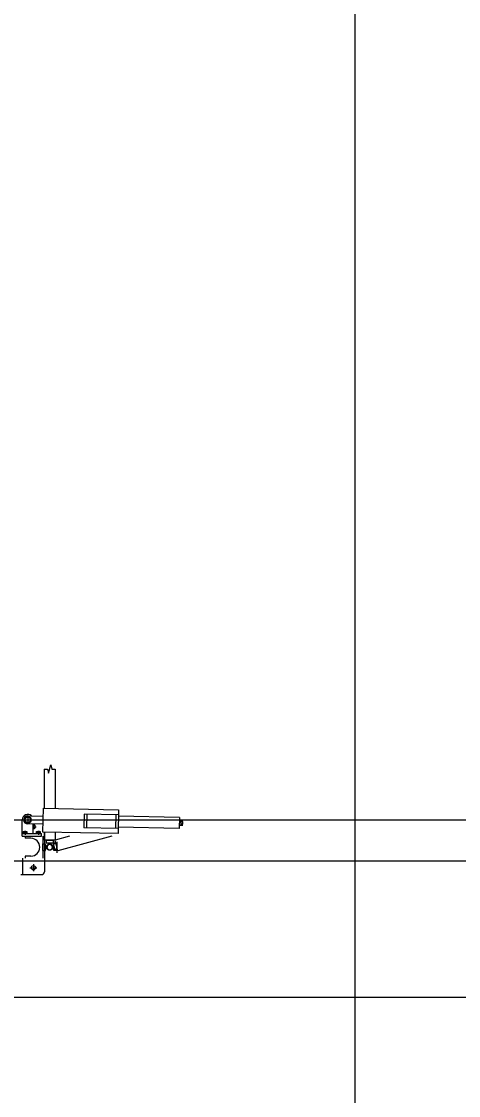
# Model space of a CAD drawing. Extents: x -264222 to -263592, y -1242345 to -1242048.
# Drawn here: x -263829.585 to -263827.989, y -1242088.315 to -1242084.389 of the extents above; entities that cross this region are included whole.
import ezdxf

# ---------------------------------------------------------------- set-up
doc = ezdxf.new("R2010")
doc.units = 0
doc.layers.add('HESCON_OSI_STAVBY_KFA', color=7, linetype='Continuous')
doc.layers.add('KFA_2D_SITUACIA_DSP', color=7, linetype='Continuous')

msp = doc.modelspace()

# ---------------------------------------------------------------- linework, layer by layer
at = {"layer": 'HESCON_OSI_STAVBY_KFA'}
msp.add_line((-263792.6528, -1242087.9572), (-263911.5228, -1242087.9572), dxfattribs=at)
at = {"layer": 'KFA_2D_SITUACIA_DSP'}
for p, q in [((-263828.3679, -1242083.3899), (-263828.3678, -1242093.0073)), ((-263829.502, -1242087.1216), (-263829.502, -1242087.265)), ((-263829.502, -1242087.1216), (-263829.49, -1242087.1216)), ((-263829.49, -1242087.1216), (-263829.486, -1242087.1366)), ((-263829.486, -1242087.1366), (-263829.478, -1242087.1066)), ((-263829.478, -1242087.1066), (-263829.4739, -1242087.1216)), ((-263829.4739, -1242087.1216), (-263829.462, -1242087.1216)), ((-263829.462, -1242087.1216), (-263829.462, -1242087.2657)), ((-263829.5069, -1242087.3519), (-263829.5051, -1242087.2649)), ((-263829.5051, -1242087.2649), (-263829.2302, -1242087.2704)), ((-263829.2302, -1242087.2704), (-263829.2319, -1242087.3573)), ((-263829.582, -1242087.3573), (-263829.582, -1242087.3073)), ((-263829.5776, -1242087.3073), (-263829.5464, -1242087.3073)), ((-263829.562, -1242087.2955), (-263829.5722, -1242087.3014)), ((-263829.5722, -1242087.3014), (-263829.5722, -1242087.3132)), ((-263829.5722, -1242087.3132), (-263829.562, -1242087.319)), ((-263829.562, -1242087.2917), (-263829.562, -1242087.3229)), ((-263829.5518, -1242087.3014), (-263829.562, -1242087.2955)), ((-263829.562, -1242087.319), (-263829.5518, -1242087.3132)), ((-263829.5617, -1242087.2923), (-263829.5057, -1242087.2934)), ((-263829.5518, -1242087.3132), (-263829.5518, -1242087.3014)), ((-263829.3566, -1242087.2864), (-263829.3576, -1242087.3363)), ((-263829.2305, -1242087.2889), (-263829.3566, -1242087.2864)), ((-263829.3466, -1242087.2865), (-263829.3476, -1242087.3365)), ((-263829.2405, -1242087.2887), (-263829.2415, -1242087.3386)), ((-263829.0078, -1242087.2983), (-263829.2306, -1242087.2939)), ((-263829.0078, -1242087.2983), (-263829.0086, -1242087.3383)), ((-263829.003, -1242087.3084), (-263829.008, -1242087.3083)), ((-263829.003, -1242087.3084), (-263829.0034, -1242087.3284)), ((-263829.0031, -1242087.3099), (-263829.0034, -1242087.3269)), ((-263829.0031, -1242087.3099), (-263829.0023, -1242087.3086)), ((-263828.9959, -1242087.3136), (-263829.0024, -1242087.3135)), ((-263828.9958, -1242087.3087), (-263829.0023, -1242087.3086)), ((-263829.5825, -1242087.3673), (-263829.5825, -1242087.3573)), ((-263829.5825, -1242087.3573), (-263829.5125, -1242087.3573)), ((-263829.5636, -1242087.3555), (-263829.5804, -1242087.3555)), ((-263829.5804, -1242087.3555), (-263829.5804, -1242087.3573)), ((-263829.5636, -1242087.3573), (-263829.5804, -1242087.3573)), ((-263829.5788, -1242087.35), (-263829.5652, -1242087.35)), ((-263829.5788, -1242087.3555), (-263829.5788, -1242087.35)), ((-263829.5652, -1242087.3555), (-263829.5788, -1242087.3555)), ((-263829.572, -1242087.3474), (-263829.572, -1242087.3618)), ((-263829.572, -1242087.3555), (-263829.572, -1242087.3509)), ((-263829.5652, -1242087.35), (-263829.5652, -1242087.3555)), ((-263829.5636, -1242087.3555), (-263829.5636, -1242087.3573)), ((-263829.5063, -1242087.3234), (-263829.5623, -1242087.3223)), ((-263829.542, -1242087.3573), (-263829.542, -1242087.3227)), ((-263829.542, -1242087.3323), (-263829.5319, -1242087.3323)), ((-263829.5415, -1242087.3227), (-263829.5415, -1242087.3419)), ((-263829.5146, -1242087.3555), (-263829.5314, -1242087.3555)), ((-263829.5314, -1242087.3555), (-263829.5314, -1242087.3573)), ((-263829.5146, -1242087.3573), (-263829.5314, -1242087.3573)), ((-263829.5298, -1242087.35), (-263829.5162, -1242087.35)), ((-263829.5298, -1242087.3555), (-263829.5298, -1242087.35)), ((-263829.5162, -1242087.3555), (-263829.5298, -1242087.3555)), ((-263829.523, -1242087.3474), (-263829.523, -1242087.3618)), ((-263829.523, -1242087.3555), (-263829.523, -1242087.3509)), ((-263829.5162, -1242087.35), (-263829.5162, -1242087.3555)), ((-263829.5146, -1242087.3555), (-263829.5146, -1242087.3573)), ((-263829.5125, -1242087.3673), (-263829.5125, -1242087.3573)), ((-263829.2319, -1242087.3573), (-263829.5069, -1242087.3519)), ((-263829.502, -1242087.352), (-263829.502, -1242087.3818)), ((-263829.5015, -1242087.352), (-263829.5015, -1242087.3673)), ((-263829.462, -1242087.3528), (-263829.462, -1242087.3818)), ((-263829.2315, -1242087.3388), (-263829.3576, -1242087.3363)), ((-263829.0086, -1242087.3383), (-263829.2314, -1242087.3338)), ((-263829.0034, -1242087.3284), (-263829.0084, -1242087.3283)), ((-263829.0034, -1242087.3269), (-263829.0027, -1242087.3282)), ((-263828.9962, -1242087.3283), (-263829.0027, -1242087.3282)), ((-263828.9961, -1242087.3234), (-263829.0026, -1242087.3233)), ((-263829.5825, -1242087.3673), (-263829.5125, -1242087.3673)), ((-263829.5715, -1242087.3673), (-263829.5715, -1242087.3748)), ((-263829.5505, -1242087.3748), (-263829.5715, -1242087.3748)), ((-263829.5075, -1242087.3673), (-263829.5075, -1242087.4473)), ((-263829.5075, -1242087.3948), (-263829.4975, -1242087.3948)), ((-263829.5075, -1242087.4198), (-263829.5075, -1242087.3948)), ((-263829.462, -1242087.3818), (-263829.502, -1242087.3818)), ((-263829.5015, -1242087.3673), (-263829.5015, -1242087.4473)), ((-263829.4975, -1242087.4198), (-263829.4975, -1242087.3948)), ((-263829.4945, -1242087.3818), (-263829.4695, -1242087.3818)), ((-263829.4945, -1242087.3818), (-263829.4945, -1242087.3918)), ((-263829.4945, -1242087.3918), (-263829.4695, -1242087.3918)), ((-263829.49, -1242087.4013), (-263829.483, -1242087.3918)), ((-263829.483, -1242087.3918), (-263829.481, -1242087.3918)), ((-263829.481, -1242087.3918), (-263829.4739, -1242087.4013)), ((-263829.4783, -1242087.398), (-263829.4673, -1242087.4023)), ((-263829.4606, -1242087.3886), (-263829.4702, -1242087.3912)), ((-263829.4702, -1242087.3912), (-263829.4638, -1242087.4153)), ((-263829.4695, -1242087.3818), (-263829.4695, -1242087.3918)), ((-263829.4565, -1242087.3948), (-263829.4665, -1242087.3948)), ((-263829.4665, -1242087.4198), (-263829.4665, -1242087.3948)), ((-263829.41, -1242087.3673), (-263829.4625, -1242087.3813)), ((-263829.4522, -1242087.42), (-263829.4625, -1242087.3813)), ((-263829.4565, -1242087.3873), (-263829.4565, -1242087.4273)), ((-263829.4565, -1242087.4198), (-263829.4565, -1242087.3948)), ((-263829.2554, -1242087.3673), (-263829.4522, -1242087.42)), ((-263829.5075, -1242087.4198), (-263829.4975, -1242087.4198)), ((-263829.4879, -1242087.3992), (-263829.4975, -1242087.4063)), ((-263829.4975, -1242087.4063), (-263829.4975, -1242087.4083)), ((-263829.4975, -1242087.4083), (-263829.4879, -1242087.4153)), ((-263829.4665, -1242087.4063), (-263829.476, -1242087.3992)), ((-263829.476, -1242087.4153), (-263829.4665, -1242087.4083)), ((-263829.4667, -1242087.4042), (-263829.4742, -1242087.4135)), ((-263829.4673, -1242087.4023), (-263829.4667, -1242087.4042)), ((-263829.4665, -1242087.4083), (-263829.4665, -1242087.4063)), ((-263829.4565, -1242087.4198), (-263829.4665, -1242087.4198)), ((-263829.4541, -1242087.4127), (-263829.4638, -1242087.4153)), ((-263894.5809, -1242087.4572), (-263809.3546, -1242087.4572)), ((-263829.5815, -1242087.4473), (-263829.5815, -1242087.5073)), ((-263829.5505, -1242087.4398), (-263829.5715, -1242087.4398)), ((-263829.5715, -1242087.4398), (-263829.5715, -1242087.4473)), ((-263829.5415, -1242087.4693), (-263829.5415, -1242087.4953)), ((-263829.5015, -1242087.4473), (-263829.5015, -1242087.4973)), ((-263829.5875, -1242087.5073), (-263829.5115, -1242087.5073)), ((-263829.5545, -1242087.4823), (-263829.5285, -1242087.4823))]:
    msp.add_line(p, q, dxfattribs=at)
msp.add_lwpolyline([(-263794.8928, -1242227.3822), (-263808.9678, -1242241.4572), (-263894.9678, -1242241.4572), (-263909.0428, -1242227.3822), (-263909.0428, -1242196.3327), (-263914.1428, -1242196.3327), (-263914.1428, -1242132.4327), (-263909.0428, -1242132.4327), (-263909.0428, -1242101.3822), (-263894.9678, -1242087.3072), (-263808.9678, -1242087.3072), (-263794.8928, -1242101.3822), (-263794.8928, -1242227.3822)], dxfattribs=at)
for centre, radius in [((-263829.562, -1242087.3073), 0.0126), ((-263829.562, -1242087.3073), 0.0102), ((-263829.5415, -1242087.4823), 0.008)]:
    msp.add_circle(centre, radius, dxfattribs=at)
for centre, radius, start, end in [((-263829.562, -1242087.3073), 0.02, 47.4504, 180), ((-263829.562, -1242087.3073), 0.015, 88.86, 268.86), ((-263828.9871, -1242087.3187), 0.0161, 161.1601, 196.5599), ((-263828.9988, -1242087.3111), 0.00432, 144.2666, 213.4534), ((-263829.0024, -1242087.3135), 0.0001, 268.86, 338.0468), ((-263829.0114, -1242087.3182), 0.0161, 341.1601, 16.5599), ((-263828.9959, -1242087.3136), 0.0001, 199.6732, 268.86), ((-263829.5754, -1242087.3568), 0.0068, 60, 120), ((-263829.5686, -1242087.3568), 0.0068, 60, 120), ((-263829.5415, -1242087.3323), 0.008, 266.4167, 93.5833), ((-263829.5264, -1242087.3568), 0.0068, 60, 120), ((-263829.5196, -1242087.3568), 0.0068, 60, 120), ((-263828.9991, -1242087.3258), 0.00432, 144.2666, 213.4534), ((-263829.5505, -1242087.4073), 0.0325, 270, 90), ((-263829.482, -1242087.4073), 0.01, 53.6139, 306.3861), ((-263829.482, -1242087.4073), 0.01, 68.6139, 321.3861), ((-263829.482, -1242087.4073), 0.01, 233.6139, 126.3861), ((-263829.482, -1242087.4073), 0.01, 143.6139, 36.3861), ((-263829.5115, -1242087.4973), 0.01, 270, 0)]:
    msp.add_arc(centre, radius, start, end, dxfattribs=at)

doc.saveas('drawing.dxf')
